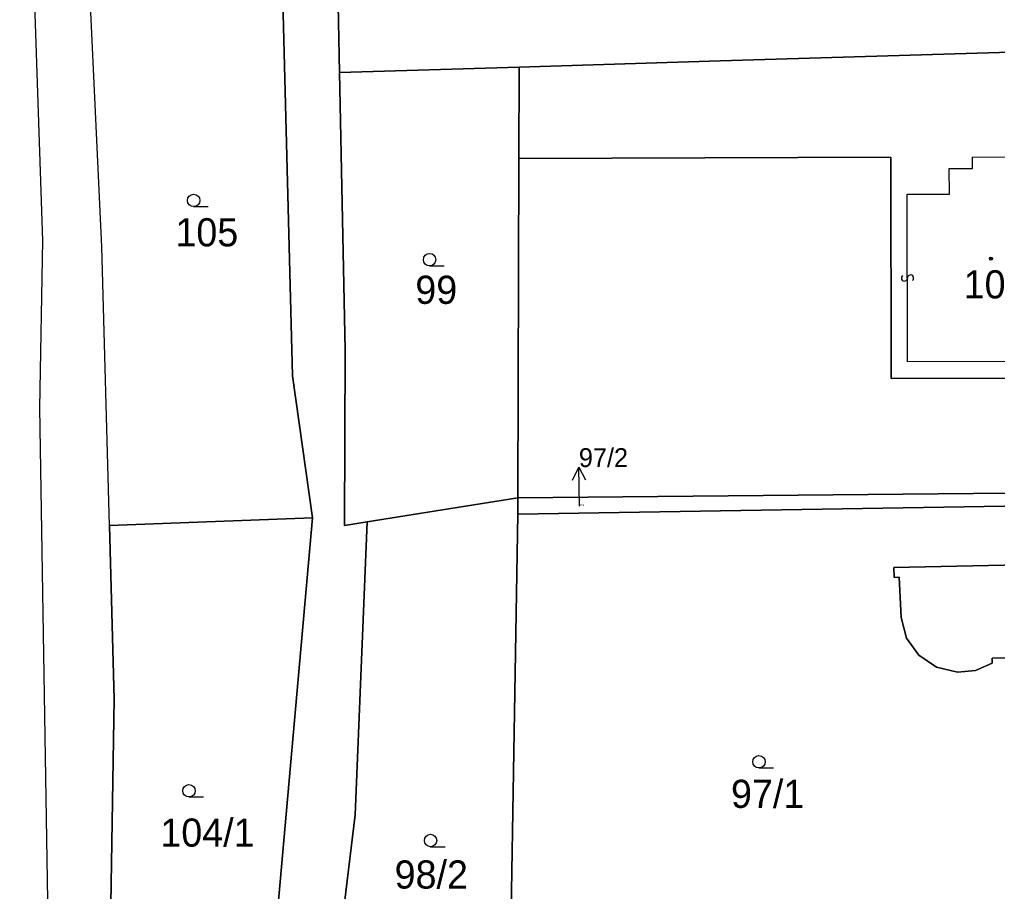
# Model space of a CAD drawing. Extents: x -598233 to -596890, y -1157848 to -1156431.
# Drawn here: x -598019.6 to -597960.6, y -1157045.3 to -1156992.7 of the extents above; entities that cross this region are included whole.
import ezdxf

# ---------------------------------------------------------------- set-up
doc = ezdxf.new("R2010")
doc.units = 0
for name, color, linetype in [('Level 1', 7, 'Continuous'), ('Level 13', 7, 'Continuous'), ('Level 3', 7, 'Continuous'), ('Level 4', 7, 'Continuous'), ('Level 5', 7, 'Continuous'), ('Level 57', 7, 'Continuous'), ('Level 60', 7, 'Continuous'), ('Vrstva 60', 7, 'Continuous')]:
    doc.layers.add(name, color=color, linetype=linetype)

msp = doc.modelspace()

# ---------------------------------------------------------------- linework, layer by layer
at = {"layer": 'Level 1'}
for points in [[(-598001.49, -1156961.77), (-598000.92, -1156965.24), (-598000.31, -1156995.85)], [(-598014.2, -1157023.18), (-598014.65, -1157006.37), (-598015.53, -1156987.9)], [(-598003.84, -1156987.61), (-598003.15, -1157014.16), (-598001.95, -1157022.72)], [(-597949.69, -1156994.31), (-597977.34, -1156995.15), (-597989.47, -1156995.52)], [(-597989.47, -1156995.52), (-598000.31, -1156995.85)], [(-598000.31, -1156995.85), (-597999.97, -1157012.61), (-598000.02, -1157023.19), (-597998.64, -1157022.97)], [(-597989.49, -1157001.04), (-597989.47, -1156995.52)], [(-597952.75, -1156998.08), (-597952.76, -1157014.28), (-597967.03, -1157014.31), (-597967.05, -1157000.96), (-597989.49, -1157001.04)], [(-597989.55, -1157021.51), (-597989.49, -1157001.04)], [(-597989.56, -1157022.5), (-597919.78, -1157021.35), (-597904.67, -1157020.58)], [(-597904.67, -1157020.58), (-597919.76, -1157020.85), (-597989.55, -1157021.51)], [(-597989.55, -1157021.51), (-597998.64, -1157022.97)], [(-597989.56, -1157022.5), (-597989.55, -1157021.51)], [(-598001.95, -1157022.72), (-598014.2, -1157023.18)], [(-598008.7, -1157070.41), (-598006.1, -1157060.66), (-598004.76, -1157054.42), (-598001.95, -1157022.72)], [(-598003.44, -1157067.45), (-598000.58, -1157050.61), (-597999.37, -1157040.64), (-597998.64, -1157022.97)], [(-597990.21, -1157062.02), (-597989.56, -1157022.5)], [(-598014.2, -1157023.18), (-598013.92, -1157033.67), (-598014.33, -1157059.65), (-598013.66, -1157069.42)], [(-597939.86, -1157030.11), (-597940.08, -1157023.52), (-597955.47, -1157023.92), (-597955.43, -1157025.47), (-597966.87, -1157025.73), (-597966.84, -1157026.32), (-597966.54, -1157026.31), (-597966.42, -1157028.73), (-597966.09, -1157029.98), (-597965.35, -1157031.02), (-597964.28, -1157031.74), (-597963.03, -1157032.04), (-597961.93, -1157031.93), (-597960.92, -1157031.49), (-597960.93, -1157031.2), (-597958.19, -1157031.14), (-597958.22, -1157030.26), (-597955.28, -1157030.14), (-597955.25, -1157030.87), (-597952.37, -1157030.76), (-597952.13, -1157037.53)]]:
    msp.add_lwpolyline(points, dxfattribs=at)
at = {"layer": 'Level 13'}
for centre, start, end in [((-597966.224, -1157008.249), 127.48597, 359.58396), ((-597965.856, -1157008.25), 307.27151, 179.86151)]:
    msp.add_arc(centre, 0.184, start, end, dxfattribs=at)
at = {"layer": 'Level 3'}
for points in [[(-598001.53, -1156837.93), (-598001.77, -1156842.69), (-598003.32, -1156861.02), (-598007.07, -1156884.64), (-598015.89, -1156935.54), (-598019.61, -1156962.34), (-598019.16, -1156978.63), (-598018.25, -1157005.99), (-598018.43, -1157016.08), (-598017.93, -1157045.82), (-598016.22, -1157076.88)], [(-597963.51, -1157003.18), (-597963.52, -1157001.65), (-597962.12, -1157001.65), (-597962.12, -1157000.95), (-597958.18, -1157000.94), (-597958.17, -1157003.15), (-597955.82, -1157003.21), (-597955.91, -1157013.29), (-597966.03, -1157013.31), (-597966.05, -1157003.19), (-597963.51, -1157003.18)]]:
    msp.add_lwpolyline(points, dxfattribs=at)
at = {"layer": 'Level 5'}
for p, q in [((-598009.12, -1157003.94), (-598008.245, -1157003.94)), ((-597994.88, -1157007.52), (-597994.005, -1157007.52)), ((-597975, -1157037.82), (-597974.125, -1157037.82)), ((-598009.4, -1157039.57), (-598008.525, -1157039.57)), ((-597994.82, -1157042.57), (-597993.945, -1157042.57))]:
    msp.add_line(p, q, dxfattribs=at)
for centre, radius in [((-598009.12, -1157003.565), 0.375), ((-597994.88, -1157007.145), 0.375), ((-597961, -1157007.08), 0.09), ((-597961, -1157007.08), 0.0521), ((-597975, -1157037.445), 0.375), ((-598009.4, -1157039.195), 0.375), ((-597994.82, -1157042.195), 0.375)]:
    msp.add_circle(centre, radius, dxfattribs=at)
at = {"layer": 'Level 57'}
msp.add_line((-597985.83, -1157022.01), (-597985.87, -1157019.66), dxfattribs=at)
msp.add_lwpolyline([(-597986.248, -1157020.45), (-597985.87, -1157019.66), (-597985.465, -1157020.437)], dxfattribs=at)
at = {"layer": 'Level 60'}
for points in [[(-598001.49, -1156961.77), (-598000.92, -1156965.24), (-598000.31, -1156995.85), (-597999.97, -1157012.61), (-598000.02, -1157023.19), (-597998.64, -1157022.97), (-597999.37, -1157040.64), (-598000.58, -1157050.61), (-598003.44, -1157067.45), (-598006.6, -1157066.88), (-598007.13, -1157069.83), (-598008.7, -1157070.41), (-598006.1, -1157060.66), (-598004.76, -1157054.42), (-598001.95, -1157022.72), (-598003.15, -1157014.16), (-598003.84, -1156987.61), (-598004.39, -1156978.23), (-598005.34, -1156962.57), (-598005.41, -1156961.47)], [(-598014.2, -1157023.18), (-598014.65, -1157006.37), (-598015.53, -1156987.9), (-598003.84, -1156987.61), (-598003.15, -1157014.16), (-598001.95, -1157022.72)], [(-597904.67, -1157020.58), (-597919.76, -1157020.85), (-597989.55, -1157021.51), (-597989.49, -1157001.04), (-597967.05, -1157000.96), (-597967.03, -1157014.31), (-597952.76, -1157014.28), (-597952.75, -1156998.08), (-597949.64, -1156998.12), (-597949.69, -1156994.73), (-597949.69, -1156994.31), (-597918.66, -1156993.37), (-597833.49, -1156992.82), (-597869.1, -1157006.41)], [(-597949.69, -1156994.73), (-597949.64, -1156998.12), (-597952.75, -1156998.08), (-597952.76, -1157014.28), (-597967.03, -1157014.31), (-597967.05, -1157000.96), (-597989.49, -1157001.04), (-597989.47, -1156995.52), (-597977.34, -1156995.15), (-597949.69, -1156994.31)], [(-597989.49, -1157001.04), (-597989.55, -1157021.51), (-597998.64, -1157022.97), (-598000.02, -1157023.19), (-597999.97, -1157012.61), (-598000.31, -1156995.85), (-597989.47, -1156995.52)], [(-597919.76, -1157020.85), (-597904.67, -1157020.58), (-597919.78, -1157021.35), (-597989.56, -1157022.5), (-597989.55, -1157021.51)], [(-597990.21, -1157062.02), (-598003.25, -1157069.51), (-598003.54, -1157068.9), (-598003.58, -1157068.26), (-598003.44, -1157067.45), (-598000.58, -1157050.61), (-597999.37, -1157040.64), (-597998.64, -1157022.97), (-597989.55, -1157021.51), (-597989.56, -1157022.5)], [(-598014.33, -1157059.65), (-598013.92, -1157033.67), (-598014.2, -1157023.18), (-598001.95, -1157022.72), (-598004.76, -1157054.42), (-598006.1, -1157060.66), (-598008.7, -1157070.41), (-598009.85, -1157070.84), (-598010.84, -1157070.85), (-598011.81, -1157070.64), (-598012.56, -1157070.38), (-598013.66, -1157069.42)]]:
    msp.add_lwpolyline(points, close=True, dxfattribs=at)
for points in [[(-597833.49, -1156992.82), (-597918.66, -1156993.37), (-597949.69, -1156994.31), (-597977.34, -1156995.15), (-597989.47, -1156995.52), (-598000.31, -1156995.85), (-598000.92, -1156965.24), (-598001.49, -1156961.77), (-597839.67, -1156973.77)], [(-597951.54, -1157045.42), (-597967.83, -1157055.3), (-597988.04, -1157061.37), (-597990.21, -1157062.02), (-597989.56, -1157022.5), (-597919.78, -1157021.35)], [(-597958.19, -1157031.14), (-597960.93, -1157031.2), (-597960.92, -1157031.49), (-597961.93, -1157031.93), (-597963.03, -1157032.04), (-597964.28, -1157031.74), (-597965.35, -1157031.02), (-597966.09, -1157029.98), (-597966.42, -1157028.73), (-597966.54, -1157026.31), (-597966.84, -1157026.32), (-597966.87, -1157025.73), (-597955.43, -1157025.47)], [(-597955.43, -1157025.47), (-597966.87, -1157025.73), (-597966.84, -1157026.32), (-597966.54, -1157026.31), (-597966.42, -1157028.73), (-597966.09, -1157029.98), (-597965.35, -1157031.02), (-597964.28, -1157031.74), (-597963.03, -1157032.04), (-597961.93, -1157031.93), (-597960.92, -1157031.49), (-597960.93, -1157031.2), (-597958.19, -1157031.14)]]:
    msp.add_lwpolyline(points, dxfattribs=at)
at = {"layer": 'Vrstva 60'}
msp.add_lwpolyline([(-598022.29, -1157077.5), (-598016.22, -1157076.88), (-598015.75, -1157076.83), (-598012.7, -1157075.55), (-598013.57, -1157070.76), (-598013.66, -1157069.42), (-598014.33, -1157059.65), (-598013.92, -1157033.67), (-598014.2, -1157023.18), (-598014.65, -1157006.37), (-598015.53, -1156987.9), (-598015.98, -1156978.54), (-598016.09, -1156976.3), (-598017.01, -1156961.87), (-598017.12, -1156960.09), (-598015.93, -1156953.47), (-598015.43, -1156950.66), (-598012.81, -1156936.05), (-598008.57, -1156911.65), (-597999.12, -1156858.86)], dxfattribs=at)

# ---------------------------------------------------------------- texts
at = {"layer": 'Level 4'}
for s, height, p in [('105', 1.7, (-598010.22, -1157006.34)), ('99', 1.7, (-597995.74, -1157009.81)), ('100', 1.7, (-597962.65, -1157009.48)), ('97/2', 0.1, (-597985.83, -1157022.01)), ('97/1', 1.7, (-597976.69, -1157040.23)), ('104/1', 1.7, (-598011.129, -1157042.57)), ('98/2', 1.7, (-597996.99, -1157045.1))]:
    msp.add_text(s, height=height, dxfattribs=at).set_placement(p)
at = {"layer": 'Level 57'}
msp.add_text('97/2', height=1.14, dxfattribs=at).set_placement((-597985.87, -1157019.66))

doc.saveas('drawing.dxf')
